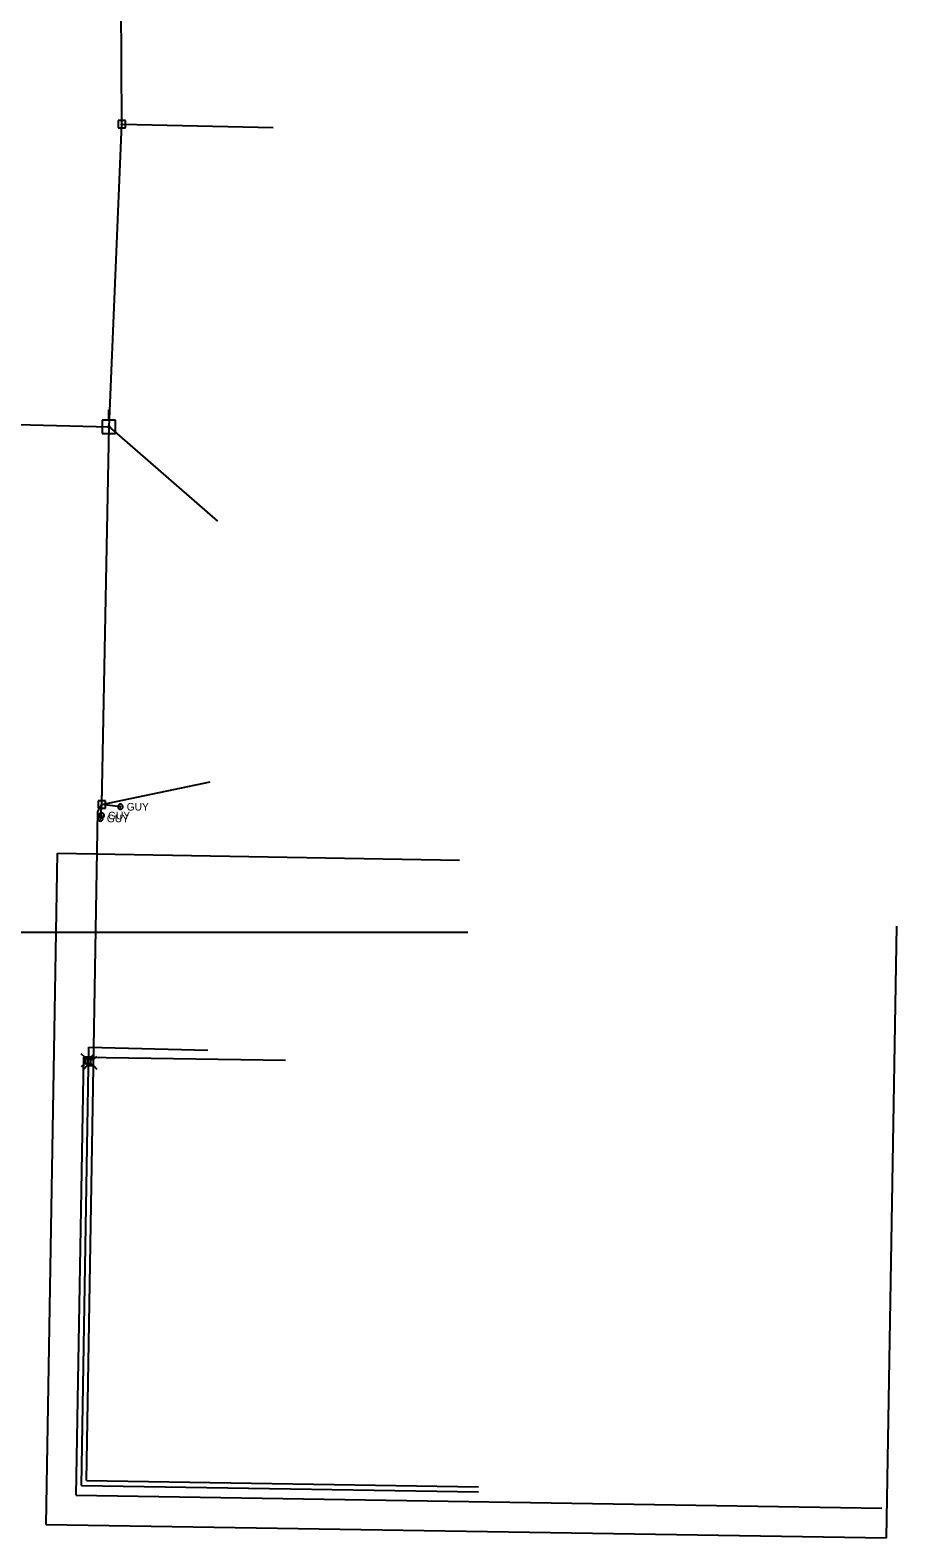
# Model space of a CAD drawing. Extents: x 596028 to 606371, y 330010 to 403088.
# Drawn here: x 604438 to 604876, y 346959 to 347720 of the extents above; entities that cross this region are included whole.
import ezdxf

# ---------------------------------------------------------------- set-up
doc = ezdxf.new("R2010")
doc.units = 0
for name, color, linetype in [('E_UTL_E_UG', 7, 'Continuous'), ('E_UTL_EGuyWire', 7, 'Continuous'), ('E_UTL_EPowerPole', 7, 'Continuous'), ('E_UTL_G_UG', 7, 'Continuous'), ('E_UTL_Overhead', 7, 'Continuous'), ('E_UTL_T', 7, 'Continuous'), ('E_UTL_T_UG', 7, 'Continuous'), ('E_UTL_TV', 7, 'Continuous'), ('E_UTL_TV_UG', 7, 'Continuous')]:
    doc.layers.add(name, color=color, linetype=linetype)

msp = doc.modelspace()

# ---------------------------------------------------------------- linework, layer by layer
at = {"layer": 'E_UTL_E_UG'}
for p, q in [((604451.71, 347304.33), (604654.68, 347300.79)), ((604870.43, 346958.5), (604875.72, 347267.46)), ((604463.74, 346984.99), (604467.53, 347206.3)), ((604467.53, 347206.3), (604527.63, 347204.89)), ((604463.74, 346984.99), (604664.36, 346981.79)), ((604445.9, 346965.27), (604870.43, 346958.5))]:
    msp.add_line(p, q, dxfattribs=at)
msp.add_lwpolyline([(604445.9, 346965.27), (604451.71, 347304.33)], dxfattribs=at)
at = {"layer": 'E_UTL_EGuyWire'}
for p in [(604473.36, 347321.86), (604483.4, 347327.77)]:
    msp.add_line(p, (604474.06, 347328.85), dxfattribs=at)
for points in [[(604484.68, 347327.77), (604484.66, 347328.01), (604484.59, 347328.25), (604484.48, 347328.46), (604484.33, 347328.66), (604484.14, 347328.82), (604483.93, 347328.94), (604483.7, 347329.02), (604483.46, 347329.05), (604483.22, 347329.04), (604482.98, 347328.98), (604482.76, 347328.88), (604482.56, 347328.74), (604482.39, 347328.56), (604482.26, 347328.36), (604482.17, 347328.13), (604482.12, 347327.89), (604482.12, 347327.65), (604482.17, 347327.41), (604482.26, 347327.18), (604482.39, 347326.98), (604482.56, 347326.8), (604482.76, 347326.66), (604482.98, 347326.56), (604483.22, 347326.5), (604483.46, 347326.49), (604483.7, 347326.52), (604483.93, 347326.6), (604484.14, 347326.73), (604484.33, 347326.89), (604484.48, 347327.08), (604484.59, 347327.29), (604484.66, 347327.53), (604484.68, 347327.77)], [(604483.56, 347327.77), (604483.56, 347327.8), (604483.55, 347327.83), (604483.53, 347327.86), (604483.52, 347327.88), (604483.49, 347327.9), (604483.47, 347327.92), (604483.44, 347327.93), (604483.41, 347327.93), (604483.38, 347327.93), (604483.35, 347327.92), (604483.32, 347327.91), (604483.29, 347327.89), (604483.27, 347327.87), (604483.26, 347327.84), (604483.25, 347327.82), (604483.24, 347327.79), (604483.24, 347327.76), (604483.25, 347327.73), (604483.26, 347327.7), (604483.27, 347327.67), (604483.29, 347327.65), (604483.32, 347327.63), (604483.35, 347327.62), (604483.38, 347327.61), (604483.41, 347327.61), (604483.44, 347327.62), (604483.47, 347327.63), (604483.49, 347327.64), (604483.52, 347327.66), (604483.53, 347327.68), (604483.55, 347327.71), (604483.56, 347327.74), (604483.56, 347327.77)], [(604474.65, 347321.86), (604474.62, 347322.1), (604474.55, 347322.34), (604474.44, 347322.55), (604474.29, 347322.75), (604474.11, 347322.91), (604473.9, 347323.03), (604473.67, 347323.11), (604473.42, 347323.14), (604473.18, 347323.13), (604472.94, 347323.07), (604472.72, 347322.97), (604472.52, 347322.83), (604472.35, 347322.65), (604472.22, 347322.45), (604472.13, 347322.22), (604472.09, 347321.98), (604472.09, 347321.74), (604472.13, 347321.5), (604472.22, 347321.27), (604472.35, 347321.07), (604472.52, 347320.89), (604472.72, 347320.75), (604472.94, 347320.65), (604473.18, 347320.59), (604473.42, 347320.58), (604473.67, 347320.61), (604473.9, 347320.69), (604474.11, 347320.81), (604474.29, 347320.97), (604474.44, 347321.17), (604474.55, 347321.38), (604474.62, 347321.62), (604474.65, 347321.86)], [(604475.24, 347323.35), (604475.21, 347323.59), (604475.14, 347323.82), (604475.03, 347324.04), (604474.88, 347324.23), (604474.7, 347324.39), (604474.49, 347324.51), (604474.25, 347324.59), (604474.01, 347324.63), (604473.77, 347324.62), (604473.53, 347324.56), (604473.31, 347324.46), (604473.11, 347324.32), (604472.94, 347324.14), (604472.81, 347323.93), (604472.72, 347323.71), (604472.67, 347323.47), (604472.67, 347323.22), (604472.72, 347322.98), (604472.81, 347322.76), (604472.94, 347322.55), (604473.11, 347322.38), (604473.31, 347322.23), (604473.53, 347322.13), (604473.77, 347322.08), (604474.01, 347322.06), (604474.25, 347322.1), (604474.49, 347322.18), (604474.7, 347322.3), (604474.88, 347322.46), (604475.03, 347322.65), (604475.14, 347322.87), (604475.21, 347323.1), (604475.24, 347323.35)], [(604473.52, 347321.86), (604473.52, 347321.89), (604473.51, 347321.92), (604473.5, 347321.95), (604473.48, 347321.97), (604473.46, 347321.99), (604473.43, 347322.01), (604473.4, 347322.02), (604473.37, 347322.02), (604473.34, 347322.02), (604473.31, 347322.01), (604473.28, 347322), (604473.26, 347321.98), (604473.24, 347321.96), (604473.22, 347321.93), (604473.21, 347321.91), (604473.2, 347321.88), (604473.2, 347321.84), (604473.21, 347321.81), (604473.22, 347321.79), (604473.24, 347321.76), (604473.26, 347321.74), (604473.28, 347321.72), (604473.31, 347321.71), (604473.34, 347321.7), (604473.37, 347321.7), (604473.4, 347321.7), (604473.43, 347321.71), (604473.46, 347321.73), (604473.48, 347321.75), (604473.5, 347321.77), (604473.51, 347321.8), (604473.52, 347321.83), (604473.52, 347321.86)], [(604474.11, 347323.35), (604474.11, 347323.38), (604474.1, 347323.41), (604474.09, 347323.43), (604474.07, 347323.46), (604474.05, 347323.48), (604474.02, 347323.49), (604473.99, 347323.5), (604473.96, 347323.51), (604473.93, 347323.5), (604473.9, 347323.5), (604473.87, 347323.48), (604473.85, 347323.47), (604473.83, 347323.45), (604473.81, 347323.42), (604473.8, 347323.39), (604473.79, 347323.36), (604473.79, 347323.33), (604473.8, 347323.3), (604473.81, 347323.27), (604473.83, 347323.25), (604473.85, 347323.22), (604473.87, 347323.21), (604473.9, 347323.19), (604473.93, 347323.19), (604473.96, 347323.19), (604473.99, 347323.19), (604474.02, 347323.2), (604474.05, 347323.22), (604474.07, 347323.24), (604474.09, 347323.26), (604474.1, 347323.29), (604474.11, 347323.32), (604474.11, 347323.35)]]:
    msp.add_lwpolyline(points, dxfattribs=at)
at = {"layer": 'E_UTL_EPowerPole'}
for points in [[(604484.08, 347674.36), (604484.08, 347677.27)], [(604485.92, 347674.36), (604482.23, 347674.36)], [(604482.23, 347674.36), (604482.23, 347670.67)], [(604482.23, 347670.67), (604485.92, 347670.67)], [(604484.35, 347672.52), (604484.34, 347672.56), (604484.33, 347672.61), (604484.31, 347672.65), (604484.28, 347672.68), (604484.25, 347672.71), (604484.21, 347672.73), (604484.17, 347672.75), (604484.12, 347672.76), (604484.08, 347672.75), (604484.03, 347672.74), (604483.99, 347672.72), (604483.95, 347672.7), (604483.92, 347672.66), (604483.9, 347672.63), (604483.88, 347672.58), (604483.87, 347672.54), (604483.87, 347672.49), (604483.88, 347672.45), (604483.9, 347672.41), (604483.92, 347672.37), (604483.95, 347672.34), (604483.99, 347672.31), (604484.03, 347672.29), (604484.08, 347672.28), (604484.12, 347672.28), (604484.17, 347672.29), (604484.21, 347672.3), (604484.25, 347672.32), (604484.28, 347672.35), (604484.31, 347672.39), (604484.33, 347672.43), (604484.34, 347672.47), (604484.35, 347672.52)], [(604485.92, 347670.67), (604485.92, 347674.36)], [(604480.98, 347523.05), (604474.28, 347523.05)], [(604474.28, 347523.05), (604474.28, 347516.34)], [(604477.63, 347523.05), (604477.63, 347528.34)], [(604480.98, 347516.34), (604480.98, 347523.05)], [(604474.28, 347516.34), (604480.98, 347516.34)], [(604474.02, 347330.7), (604474.02, 347333.61)], [(604475.87, 347330.7), (604472.18, 347330.7)], [(604472.18, 347330.7), (604472.18, 347327.01)], [(604472.18, 347327.01), (604475.87, 347327.01)], [(604474.29, 347328.85), (604474.29, 347328.9), (604474.28, 347328.94), (604474.26, 347328.98), (604474.23, 347329.02), (604474.19, 347329.05), (604474.15, 347329.07), (604474.11, 347329.09), (604474.07, 347329.09), (604474.02, 347329.09), (604473.98, 347329.08), (604473.94, 347329.06), (604473.9, 347329.03), (604473.87, 347329), (604473.84, 347328.96), (604473.83, 347328.92), (604473.82, 347328.88), (604473.82, 347328.83), (604473.83, 347328.79), (604473.84, 347328.75), (604473.87, 347328.71), (604473.9, 347328.67), (604473.94, 347328.65), (604473.98, 347328.63), (604474.02, 347328.62), (604474.07, 347328.62), (604474.11, 347328.62), (604474.15, 347328.64), (604474.19, 347328.66), (604474.23, 347328.69), (604474.26, 347328.73), (604474.28, 347328.77), (604474.29, 347328.81), (604474.29, 347328.85)], [(604475.87, 347327.01), (604475.87, 347330.7)]]:
    msp.add_lwpolyline(points, dxfattribs=at)
msp.add_circle((604477.69, 347519.7), 0.434, dxfattribs=at)
at = {"layer": 'E_UTL_G_UG'}
msp.add_line((604422.1, 347264.48), (604658.94, 347264.48), dxfattribs=at)
at = {"layer": 'E_UTL_Overhead'}
for p, q in [((604484.11, 347672.52), (604560.66, 347670.94)), ((604474.06, 347328.85), (604477.69, 347519.7)), ((604477.69, 347519.7), (604532.48, 347472.04)), ((604474.06, 347328.85), (604528.84, 347340.34))]:
    msp.add_line(p, q, dxfattribs=at)
for points in [[(604477.69, 347519.7), (604484.11, 347672.52), (604483.68, 347764.67), (604485.45, 347888.51), (604486.67, 348011.45), (604488.83, 348177.05), (604494.99, 348355.53)], [(604164.52, 347432.65), (604245.25, 347525.55), (604245.25, 347525.55), (604477.69, 347519.7)]]:
    msp.add_lwpolyline(points, dxfattribs=at)
at = {"layer": 'E_UTL_T'}
for points in [[(604465.38, 347201.28), (604463.63, 347203.03)], [(604468.48, 347201.28), (604470.23, 347203.03)], [(604465.38, 347198.18), (604463.63, 347196.43)], [(604468.48, 347201.28), (604465.38, 347201.28)], [(604465.38, 347201.28), (604465.38, 347198.18)], [(604465.38, 347198.18), (604468.48, 347198.18)], [(604468.48, 347198.18), (604468.48, 347201.28)], [(604468.48, 347198.18), (604470.23, 347196.43)]]:
    msp.add_lwpolyline(points, dxfattribs=at)
at = {"layer": 'E_UTL_T_UG'}
for p, q in [((604461.15, 346980.03), (604464.95, 347201.33)), ((604464.95, 347201.33), (604566.77, 347199.71)), ((604461.15, 346980.03), (604868.18, 346973.54))]:
    msp.add_line(p, q, dxfattribs=at)
at = {"layer": 'E_UTL_TV'}
for points in [[(604466.69, 347200.13), (604464.94, 347201.88)], [(604466.69, 347197.03), (604464.94, 347195.28)], [(604469.79, 347200.13), (604466.69, 347200.13)], [(604466.69, 347200.13), (604466.69, 347197.03)], [(604466.69, 347197.03), (604469.79, 347197.03)], [(604469.79, 347200.13), (604471.54, 347201.88)], [(604469.79, 347197.03), (604469.79, 347200.13)], [(604469.79, 347197.03), (604471.54, 347195.28)]]:
    msp.add_lwpolyline(points, dxfattribs=at)
at = {"layer": 'E_UTL_TV_UG'}
msp.add_line((604466.28, 346987.45), (604664.4, 346984.29), dxfattribs=at)
msp.add_lwpolyline([(604466.28, 346987.45), (604472.07, 347325.42), (604474.06, 347328.85)], dxfattribs=at)

# ---------------------------------------------------------------- texts
at = {"layer": 'E_UTL_EGuyWire'}
for p in [(604477.16, 347321.42), (604486.61, 347325.85), (604476.57, 347319.93)]:
    msp.add_text('GUY', height=3.85, rotation=360, dxfattribs=at).set_placement(p)

doc.saveas('drawing.dxf')
